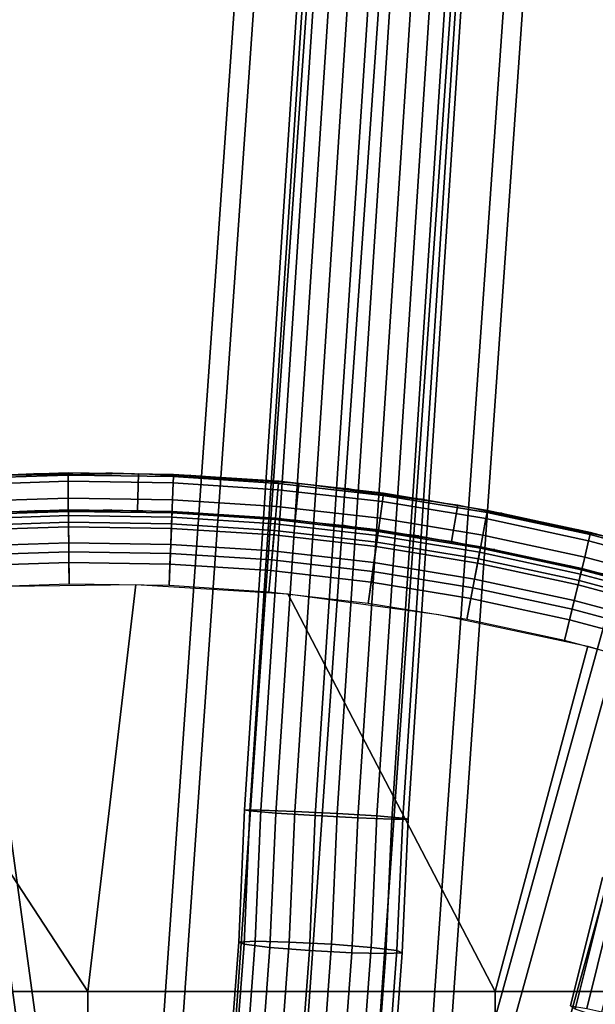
# Model space of a CAD drawing. Extents: x -43.1 to 43.1, y -41.3 to 41.3.
# Tile 507 of 744: x -0.1 to 1, y 3 to 4.9. Entities that reach past the tile are written whole.
import ezdxf

# ---------------------------------------------------------------- set-up
doc = ezdxf.new("R2010")
doc.units = 0
for name, color, linetype in [('CABLE.1', 18, 'CONTINUOUS'), ('CEILING_SUPPORT', 254, 'CONTINUOUS'), ('METAL_BASE', 254, 'CONTINUOUS')]:
    doc.layers.add(name, color=color, linetype=linetype)

msp = doc.modelspace()

# ---------------------------------------------------------------- linework, layer by layer
at = {"layer": 'CABLE.1'}
for points in [[(0.3046, 3.3991, 9.306), (0.2943, 3.4012, 9.2263), (0.4676, 6.0613, 9.2082), (0.4787, 6.0708, 9.2878)], [(0.3532, 3.3952, 9.3699), (0.3046, 3.3991, 9.306), (0.4787, 6.0708, 9.2878), (0.5277, 6.0713, 9.3516)], [(0.4273, 3.3905, 9.4008), (0.3532, 3.3952, 9.3699), (0.5277, 6.0713, 9.3516), (0.6015, 6.0627, 9.3825)], [(0.507, 3.3864, 9.3904), (0.4273, 3.3905, 9.4008), (0.6015, 6.0627, 9.3825), (0.6804, 6.0472, 9.3721)], [(0.2943, 3.4012, 9.2263), (0.3253, 3.4009, 9.152), (0.4975, 6.0454, 9.134), (0.4676, 6.0613, 9.2082)], [(0.3253, 3.4009, 9.152), (0.3891, 3.3984, 9.1032), (0.5602, 6.0273, 9.0852), (0.4975, 6.0454, 9.134)], [(0.5708, 3.3839, 9.3415), (0.507, 3.3864, 9.3904), (0.6804, 6.0472, 9.3721), (0.7432, 6.0291, 9.3233)], [(0.3891, 3.3984, 9.1032), (0.4687, 3.3943, 9.0928), (0.6391, 6.0118, 9.0749), (0.5602, 6.0273, 9.0852)], [(0.6017, 3.3837, 9.2673), (0.5708, 3.3839, 9.3415), (0.7432, 6.0291, 9.3233), (0.773, 6.0132, 9.2492)], [(0.4687, 3.3943, 9.0928), (0.5428, 3.3897, 9.1237), (0.713, 6.0032, 9.1057), (0.6391, 6.0118, 9.0749)], [(0.5915, 3.3858, 9.1876), (0.6017, 3.3837, 9.2673), (0.773, 6.0132, 9.2492), (0.762, 6.0037, 9.1695)], [(0.5428, 3.3897, 9.1237), (0.5915, 3.3858, 9.1876), (0.762, 6.0037, 9.1695), (0.713, 6.0032, 9.1057)], [(0.2835, 3.1531, 9.2149), (0.3146, 3.1546, 9.1407), (0.3253, 3.4009, 9.152), (0.2943, 3.4012, 9.2263)], [(0.2937, 3.1488, 9.2945), (0.2835, 3.1531, 9.2149), (0.2943, 3.4012, 9.2263), (0.3046, 3.3991, 9.306)], [(0.3146, 3.1546, 9.1407), (0.3784, 3.1531, 9.0919), (0.3891, 3.3984, 9.1032), (0.3253, 3.4009, 9.152)], [(0.3423, 3.143, 9.3583), (0.2937, 3.1488, 9.2945), (0.3046, 3.3991, 9.306), (0.3532, 3.3952, 9.3699)], [(0.4163, 3.1373, 9.3891), (0.3423, 3.143, 9.3583), (0.3532, 3.3952, 9.3699), (0.4273, 3.3905, 9.4008)], [(0.3784, 3.1531, 9.0919), (0.4581, 3.1489, 9.0816), (0.4687, 3.3943, 9.0928), (0.3891, 3.3984, 9.1032)], [(0.4959, 3.133, 9.3788), (0.4163, 3.1373, 9.3891), (0.4273, 3.3905, 9.4008), (0.507, 3.3864, 9.3904)], [(0.4581, 3.1489, 9.0816), (0.5321, 3.1431, 9.1124), (0.5428, 3.3897, 9.1237), (0.4687, 3.3943, 9.0928)], [(0.5598, 3.1315, 9.33), (0.4959, 3.133, 9.3788), (0.507, 3.3864, 9.3904), (0.5708, 3.3839, 9.3415)], [(0.5321, 3.1431, 9.1124), (0.5807, 3.1373, 9.1762), (0.5915, 3.3858, 9.1876), (0.5428, 3.3897, 9.1237)], [(0.5908, 3.1331, 9.2558), (0.5598, 3.1315, 9.33), (0.5708, 3.3839, 9.3415), (0.6017, 3.3837, 9.2673)], [(0.5807, 3.1373, 9.1762), (0.5908, 3.1331, 9.2558), (0.6017, 3.3837, 9.2673), (0.5915, 3.3858, 9.1876)], [(0.9065, 3.0332, 45.2149), (0.9372, 3.0286, 45.1407), (0.9968, 3.2678, 45.152), (0.9665, 3.2742, 45.2263)], [(0.9155, 3.0271, 45.2945), (0.9065, 3.0332, 45.2149), (0.9665, 3.2742, 45.2263), (0.9761, 3.2701, 45.306)], [(0.962, 3.0117, 45.3583), (0.9155, 3.0271, 45.2945), (0.9761, 3.2701, 45.306), (1.023, 3.2566, 45.3699)], [(0.9372, 3.0286, 45.1407), (0.9995, 3.0144, 45.0919), (1.0588, 3.2526, 45.1032), (0.9968, 3.2678, 45.152)], [(0.2652, 2.9073, 9.2036), (0.2962, 2.908, 9.1294), (0.3146, 3.1546, 9.1407), (0.2835, 3.1531, 9.2149)], [(0.2753, 2.9028, 9.2832), (0.2652, 2.9073, 9.2036), (0.2835, 3.1531, 9.2149), (0.2937, 3.1488, 9.2945)], [(0.3238, 2.8957, 9.347), (0.2753, 2.9028, 9.2832), (0.2937, 3.1488, 9.2945), (0.3423, 3.143, 9.3583)], [(0.2962, 2.908, 9.1294), (0.3599, 2.9047, 9.0805), (0.3784, 3.1531, 9.0919), (0.3146, 3.1546, 9.1407)], [(0.3977, 2.8878, 9.3777), (0.3238, 2.8957, 9.347), (0.3423, 3.143, 9.3583), (0.4163, 3.1373, 9.3891)], [(0.3599, 2.9047, 9.0805), (0.4394, 2.8982, 9.0701), (0.4581, 3.1489, 9.0816), (0.3784, 3.1531, 9.0919)], [(0.4394, 2.8982, 9.0701), (0.5133, 2.8904, 9.1008), (0.5321, 3.1431, 9.1124), (0.4581, 3.1489, 9.0816)], [(0.5133, 2.8904, 9.1008), (0.5618, 2.8832, 9.1646), (0.5807, 3.1373, 9.1762), (0.5321, 3.1431, 9.1124)], [(0.4772, 2.8814, 9.3673), (0.3977, 2.8878, 9.3777), (0.4163, 3.1373, 9.3891), (0.4959, 3.133, 9.3788)], [(0.5409, 2.878, 9.3184), (0.4772, 2.8814, 9.3673), (0.4959, 3.133, 9.3788), (0.5598, 3.1315, 9.33)], [(0.5719, 2.8787, 9.2442), (0.5409, 2.878, 9.3184), (0.5598, 3.1315, 9.33), (0.5908, 3.1331, 9.2558)], [(0.5618, 2.8832, 9.1646), (0.5719, 2.8787, 9.2442), (0.5908, 3.1331, 9.2558), (0.5807, 3.1373, 9.1762)]]:
    msp.add_3dface(points, dxfattribs=at)
at = {"layer": 'CEILING_SUPPORT'}
for points in [[(-0.2485, 4.0262, 102.0676), (-0.1013, 4.0326, 102.0676), (-0.0368, 4.0297, 102.0269), (-0.2345, 4.0231, 102.0269)], [(-0.0368, 4.0337, 103.7716), (-0.0368, 4.0337, 102.0676), (-0.2347, 4.0271, 102.0676), (-0.2347, 4.0271, 103.7716)], [(-0.0368, 4.0297, 102.0269), (-0.0367, 4.0179, 101.9878), (-0.2338, 4.0112, 101.9878), (-0.2345, 4.0231, 102.0269)], [(-0.2029, 3.9592, 103.7716), (-0.2064, 4.0286, 103.7716), (0.0952, 4.0328, 103.7716), (0.0935, 3.9632, 103.7716)], [(-0.1013, 4.0326, 102.0676), (0.0461, 4.0336, 102.0676), (-0.0368, 4.0297, 102.0269)], [(0.1612, 4.0307, 103.7716), (0.1612, 4.0307, 102.0676), (-0.0368, 4.0337, 102.0676), (-0.0368, 4.0337, 103.7716)], [(0.0461, 4.0336, 102.0676), (0.1934, 4.0293, 102.0676), (0.161, 4.0267, 102.0269), (-0.0368, 4.0297, 102.0269)], [(0.161, 4.0267, 102.0269), (0.1605, 4.0148, 101.9878), (-0.0367, 4.0179, 101.9878), (-0.0368, 4.0297, 102.0269)], [(0.0952, 4.0328, 103.7716), (0.3963, 4.0144, 103.7716), (0.3895, 3.9452, 103.7716), (0.0935, 3.9632, 103.7716)], [(0.1934, 4.0293, 102.0676), (0.3404, 4.0195, 102.0676), (0.3584, 4.0139, 102.0269), (0.161, 4.0267, 102.0269)], [(0.3587, 4.0179, 103.7716), (0.3587, 4.0179, 102.0676), (0.1612, 4.0307, 102.0676), (0.1612, 4.0307, 103.7716)], [(-0.0367, 4.0179, 101.9878), (-0.0364, 3.9864, 101.9353), (-0.2319, 3.9798, 101.9353), (-0.2338, 4.0112, 101.9878)], [(0.1605, 4.0148, 101.9878), (0.1593, 3.9834, 101.9353), (-0.0364, 3.9864, 101.9353), (-0.0367, 4.0179, 101.9878)], [(0.3573, 4.0021, 101.9878), (0.3545, 3.9707, 101.9353), (0.1593, 3.9834, 101.9353), (0.1605, 4.0148, 101.9878)], [(0.3584, 4.0139, 102.0269), (0.3573, 4.0021, 101.9878), (0.1605, 4.0148, 101.9878), (0.161, 4.0267, 102.0269)], [(0.3404, 4.0195, 102.0676), (0.487, 4.0044, 102.0676), (0.5549, 3.9915, 102.0269), (0.3584, 4.0139, 102.0269)], [(0.5549, 3.9915, 102.0269), (0.5533, 3.9797, 101.9878), (0.3573, 4.0021, 101.9878), (0.3584, 4.0139, 102.0269)], [(0.5555, 3.9955, 103.7716), (0.5555, 3.9955, 102.0676), (0.3587, 4.0179, 102.0676), (0.3587, 4.0179, 103.7716)], [(0.6952, 3.9735, 103.7716), (0.6832, 3.905, 103.7716), (0.3895, 3.9452, 103.7716), (0.3963, 4.0144, 103.7716)], [(0.5533, 3.9797, 101.9878), (0.5489, 3.9486, 101.9353), (0.3545, 3.9707, 101.9353), (0.3573, 4.0021, 101.9878)], [(0.487, 4.0044, 102.0676), (0.6329, 3.9839, 102.0676), (0.5549, 3.9915, 102.0269)], [(0.7508, 3.9634, 103.7716), (0.7508, 3.9634, 102.0676), (0.5555, 3.9955, 102.0676), (0.5555, 3.9955, 103.7716)], [(-0.0364, 3.9864, 101.9353), (-0.036, 3.941, 101.8941), (-0.2293, 3.9345, 101.8941), (-0.2319, 3.9798, 101.9353)], [(0.1593, 3.9834, 101.9353), (0.1575, 3.938, 101.8941), (-0.036, 3.941, 101.8941), (-0.0364, 3.9864, 101.9353)], [(0.3545, 3.9707, 101.9353), (0.3505, 3.9256, 101.8941), (0.1575, 3.938, 101.8941), (0.1593, 3.9834, 101.9353)], [(0.7479, 3.9478, 101.9878), (0.742, 3.9169, 101.9353), (0.5489, 3.9486, 101.9353), (0.5533, 3.9797, 101.9878)], [(0.7501, 3.9595, 102.0269), (0.7479, 3.9478, 101.9878), (0.5533, 3.9797, 101.9878), (0.5549, 3.9915, 102.0269)], [(0.6329, 3.9839, 102.0676), (0.778, 3.9582, 102.0676), (0.7501, 3.9595, 102.0269), (0.5549, 3.9915, 102.0269)], [(-0.2442, 3.9568, 102.0676), (-0.0995, 3.9631, 102.0676), (-0.0362, 3.9615, 102.0405), (-0.2305, 3.955, 102.0405)], [(-0.0362, 3.9642, 103.7716), (-0.0362, 3.9642, 102.0676), (-0.2306, 3.9576, 102.0676), (-0.2306, 3.9576, 103.7716)], [(-0.0362, 3.9615, 102.0405), (-0.0361, 3.9536, 102.0144), (-0.23, 3.9471, 102.0144), (-0.2305, 3.955, 102.0405)], [(-0.0995, 3.9631, 102.0676), (0.0453, 3.9641, 102.0676), (-0.0362, 3.9615, 102.0405)], [(0.1584, 3.9612, 103.7716), (0.1584, 3.9612, 102.0676), (-0.0362, 3.9642, 102.0676), (-0.0362, 3.9642, 103.7716)], [(0.0453, 3.9641, 102.0676), (0.19, 3.9598, 102.0676), (0.1583, 3.9585, 102.0405), (-0.0362, 3.9615, 102.0405)], [(0.1583, 3.9585, 102.0405), (0.158, 3.9506, 102.0144), (-0.0361, 3.9536, 102.0144), (-0.0362, 3.9615, 102.0405)], [(0.3523, 3.946, 102.0405), (0.3516, 3.9381, 102.0144), (0.158, 3.9506, 102.0144), (0.1583, 3.9585, 102.0405)], [(0.19, 3.9598, 102.0676), (0.3345, 3.9502, 102.0676), (0.3523, 3.946, 102.0405), (0.1583, 3.9585, 102.0405)], [(0.3526, 3.9486, 103.7716), (0.3526, 3.9486, 102.0676), (0.1584, 3.9612, 102.0676), (0.1584, 3.9612, 103.7716)], [(0.5489, 3.9486, 101.9353), (0.5427, 3.9036, 101.8941), (0.3505, 3.9256, 101.8941), (0.3545, 3.9707, 101.9353)], [(0.9902, 3.9105, 103.7716), (0.9731, 3.8431, 103.7716), (0.6832, 3.905, 103.7716), (0.6952, 3.9735, 103.7716)], [(0.9435, 3.9179, 102.0269), (0.9407, 3.9063, 101.9878), (0.7479, 3.9478, 101.9878), (0.7501, 3.9595, 102.0269)], [(0.778, 3.9582, 102.0676), (0.922, 3.9271, 102.0676), (0.9435, 3.9179, 102.0269), (0.7501, 3.9595, 102.0269)], [(0.9444, 3.9218, 103.7716), (0.9444, 3.9218, 102.0676), (0.7508, 3.9634, 102.0676), (0.7508, 3.9634, 103.7716)], [(-0.0361, 3.9536, 102.0144), (-0.0359, 3.9326, 101.9794), (-0.2288, 3.9261, 101.9794), (-0.23, 3.9471, 102.0144)], [(-0.036, 3.941, 101.8941), (-0.0355, 3.8857, 101.868), (-0.2261, 3.8792, 101.868), (-0.2293, 3.9345, 101.8941)], [(0.158, 3.9506, 102.0144), (0.1571, 3.9296, 101.9794), (-0.0359, 3.9326, 101.9794), (-0.0361, 3.9536, 102.0144)], [(0.1575, 3.938, 101.8941), (0.1552, 3.8827, 101.868), (-0.0355, 3.8857, 101.868), (-0.036, 3.941, 101.8941)], [(0.3505, 3.9256, 101.8941), (0.3456, 3.8704, 101.868), (0.1552, 3.8827, 101.868), (0.1575, 3.938, 101.8941)], [(0.3516, 3.9381, 102.0144), (0.3497, 3.9172, 101.9794), (0.1571, 3.9296, 101.9794), (0.158, 3.9506, 102.0144)], [(0.3345, 3.9502, 102.0676), (0.4786, 3.9354, 102.0676), (0.5455, 3.9239, 102.0405), (0.3523, 3.946, 102.0405)], [(0.5444, 3.9161, 102.0144), (0.5415, 3.8953, 101.9794), (0.3497, 3.9172, 101.9794), (0.3516, 3.9381, 102.0144)], [(0.5455, 3.9239, 102.0405), (0.5444, 3.9161, 102.0144), (0.3516, 3.9381, 102.0144), (0.3523, 3.946, 102.0405)], [(0.5459, 3.9266, 103.7716), (0.5459, 3.9266, 102.0676), (0.3526, 3.9486, 102.0676), (0.3526, 3.9486, 103.7716)], [(0.742, 3.9169, 101.9353), (0.7336, 3.8723, 101.8941), (0.5427, 3.9036, 101.8941), (0.5489, 3.9486, 101.9353)], [(0.9407, 3.9063, 101.9878), (0.9333, 3.8757, 101.9353), (0.742, 3.9169, 101.9353), (0.7479, 3.9478, 101.9878)], [(-0.0359, 3.9326, 101.9794), (-0.0356, 3.9024, 101.952), (-0.2271, 3.8959, 101.952), (-0.2288, 3.9261, 101.9794)], [(0.1571, 3.9296, 101.9794), (0.1559, 3.8994, 101.952), (-0.0356, 3.9024, 101.952), (-0.0359, 3.9326, 101.9794)], [(0.3497, 3.9172, 101.9794), (0.3471, 3.8871, 101.952), (0.1559, 3.8994, 101.952), (0.1571, 3.9296, 101.9794)], [(0.5427, 3.9036, 101.8941), (0.5351, 3.8488, 101.868), (0.3456, 3.8704, 101.868), (0.3505, 3.9256, 101.8941)], [(0.4786, 3.9354, 102.0676), (0.622, 3.9153, 102.0676), (0.5455, 3.9239, 102.0405)], [(0.7374, 3.8924, 102.0405), (0.7359, 3.8847, 102.0144), (0.5444, 3.9161, 102.0144), (0.5455, 3.9239, 102.0405)], [(0.622, 3.9153, 102.0676), (0.7646, 3.8899, 102.0676), (0.7374, 3.8924, 102.0405), (0.5455, 3.9239, 102.0405)], [(0.7379, 3.8951, 103.7716), (0.7379, 3.8951, 102.0676), (0.5459, 3.9266, 102.0676), (0.5459, 3.9266, 103.7716)], [(0.922, 3.9271, 102.0676), (1.0648, 3.8908, 102.0676), (1.1346, 3.8669, 102.0269), (0.9435, 3.9179, 102.0269)], [(1.1357, 3.8707, 103.7716), (1.1357, 3.8707, 102.0676), (0.9444, 3.9218, 102.0676), (0.9444, 3.9218, 103.7716)], [(-0.0356, 3.9024, 101.952), (-0.0353, 3.8655, 101.9345), (-0.2249, 3.8591, 101.9345), (-0.2271, 3.8959, 101.952)], [(0.1559, 3.8994, 101.952), (0.1544, 3.8625, 101.9345), (-0.0353, 3.8655, 101.9345), (-0.0356, 3.9024, 101.952)], [(0.5415, 3.8953, 101.9794), (0.5374, 3.8654, 101.952), (0.3471, 3.8871, 101.952), (0.3497, 3.9172, 101.9794)], [(0.7336, 3.8723, 101.8941), (0.7233, 3.8179, 101.868), (0.5351, 3.8488, 101.868), (0.5427, 3.9036, 101.8941)], [(0.7359, 3.8847, 102.0144), (0.732, 3.864, 101.9794), (0.5415, 3.8953, 101.9794), (0.5444, 3.9161, 102.0144)], [(0.9333, 3.8757, 101.9353), (0.9227, 3.8316, 101.8941), (0.7336, 3.8723, 101.8941), (0.742, 3.9169, 101.9353)], [(1.1312, 3.8555, 101.9878), (1.1224, 3.8253, 101.9353), (0.9333, 3.8757, 101.9353), (0.9407, 3.9063, 101.9878)], [(1.1346, 3.8669, 102.0269), (1.1312, 3.8555, 101.9878), (0.9407, 3.9063, 101.9878), (0.9435, 3.9179, 102.0269)], [(-0.0355, 3.8857, 101.868), (-0.0349, 3.8251, 101.859), (-0.2226, 3.8188, 101.859), (-0.2261, 3.8792, 101.868)], [(0.1552, 3.8827, 101.868), (0.1528, 3.8222, 101.859), (-0.0349, 3.8251, 101.859), (-0.0355, 3.8857, 101.868)], [(0.3456, 3.8704, 101.868), (0.3402, 3.8101, 101.859), (0.1528, 3.8222, 101.859), (0.1552, 3.8827, 101.868)], [(0.3471, 3.8871, 101.952), (0.3438, 3.8503, 101.9345), (0.1544, 3.8625, 101.9345), (0.1559, 3.8994, 101.952)], [(0.5374, 3.8654, 101.952), (0.5323, 3.8288, 101.9345), (0.3438, 3.8503, 101.9345), (0.3471, 3.8871, 101.952)], [(0.732, 3.864, 101.9794), (0.7264, 3.8343, 101.952), (0.5374, 3.8654, 101.952), (0.5415, 3.8953, 101.9794)], [(0.9256, 3.8439, 102.0144), (0.9207, 3.8235, 101.9794), (0.732, 3.864, 101.9794), (0.7359, 3.8847, 102.0144)], [(0.9275, 3.8516, 102.0405), (0.9256, 3.8439, 102.0144), (0.7359, 3.8847, 102.0144), (0.7374, 3.8924, 102.0405)], [(0.7646, 3.8899, 102.0676), (0.9061, 3.8594, 102.0676), (0.9275, 3.8516, 102.0405), (0.7374, 3.8924, 102.0405)], [(0.9281, 3.8542, 103.7716), (0.9281, 3.8542, 102.0676), (0.7379, 3.8951, 102.0676), (0.7379, 3.8951, 103.7716)], [(-0.0353, 3.8655, 101.9345), (-0.0349, 3.8251, 101.9285), (-0.2226, 3.8188, 101.9285), (-0.2249, 3.8591, 101.9345)], [(0.1544, 3.8625, 101.9345), (0.1528, 3.8222, 101.9285), (-0.0349, 3.8251, 101.9285), (-0.0353, 3.8655, 101.9345)], [(0.5351, 3.8488, 101.868), (0.5267, 3.7888, 101.859), (0.3402, 3.8101, 101.859), (0.3456, 3.8704, 101.868)], [(0.7264, 3.8343, 101.952), (0.7195, 3.7981, 101.9345), (0.5323, 3.8288, 101.9345), (0.5374, 3.8654, 101.952)], [(0.9227, 3.8316, 101.8941), (0.9097, 3.7778, 101.868), (0.7233, 3.8179, 101.868), (0.7336, 3.8723, 101.8941)], [(0.9207, 3.8235, 101.9794), (0.9137, 3.7941, 101.952), (0.7264, 3.8343, 101.952), (0.732, 3.864, 101.9794)], [(1.1224, 3.8253, 101.9353), (1.1096, 3.7817, 101.8941), (0.9227, 3.8316, 101.8941), (0.9333, 3.8757, 101.9353)], [(0.3438, 3.8503, 101.9345), (0.3402, 3.8101, 101.9285), (0.1528, 3.8222, 101.9285), (0.1544, 3.8625, 101.9345)], [(0.5323, 3.8288, 101.9345), (0.5267, 3.7888, 101.9285), (0.3402, 3.8101, 101.9285), (0.3438, 3.8503, 101.9345)], [(0.7233, 3.8179, 101.868), (0.712, 3.7584, 101.859), (0.5267, 3.7888, 101.859), (0.5351, 3.8488, 101.868)], [(0.9061, 3.8594, 102.0676), (1.0465, 3.8237, 102.0676), (1.1154, 3.8014, 102.0405), (0.9275, 3.8516, 102.0405)], [(1.1154, 3.8014, 102.0405), (1.1131, 3.7938, 102.0144), (0.9256, 3.8439, 102.0144), (0.9275, 3.8516, 102.0405)], [(1.1161, 3.804, 103.7716), (1.1161, 3.804, 102.0676), (0.9281, 3.8542, 102.0676), (0.9281, 3.8542, 103.7716)], [(0.7195, 3.7981, 101.9345), (0.712, 3.7584, 101.9285), (0.5267, 3.7888, 101.9285), (0.5323, 3.8288, 101.9345)], [(0.9137, 3.7941, 101.952), (0.905, 3.7582, 101.9345), (0.7195, 3.7981, 101.9345), (0.7264, 3.8343, 101.952)], [(1.1096, 3.7817, 101.8941), (1.094, 3.7286, 101.868), (0.9097, 3.7778, 101.868), (0.9227, 3.8316, 101.8941)], [(1.1131, 3.7938, 102.0144), (1.1072, 3.7737, 101.9794), (0.9207, 3.8235, 101.9794), (0.9256, 3.8439, 102.0144)], [(-0.1958, 3.8202, 101.9285), (0.0903, 3.8242, 101.9285), (0, 3.0602, 101.9285), (-0.4807, 3.7949, 101.9285)], [(-0.1958, 3.8202, 101.859), (0.0903, 3.8242, 101.859), (0, 3.0602, 101.859), (-0.4807, 3.7949, 101.859)], [(0, 3.0602, 101.9285), (0.0903, 3.8242, 101.9285), (0.3758, 3.8067, 101.9285), (0.7651, 3.0602, 101.9285)], [(0, 3.0602, 101.859), (0.0903, 3.8242, 101.859), (0.3758, 3.8067, 101.859), (0.7651, 3.0602, 101.859)], [(0.9097, 3.7778, 101.868), (0.8956, 3.7189, 101.859), (0.712, 3.7584, 101.859), (0.7233, 3.8179, 101.868)], [(1.1072, 3.7737, 101.9794), (1.0987, 3.7447, 101.952), (0.9137, 3.7941, 101.952), (0.9207, 3.8235, 101.9794)], [(-0.763, 3.7484, 101.9285), (-0.4807, 3.7949, 101.9285), (0, 3.0602, 101.9285), (-0.7651, 3.0602, 101.9285)], [(-0.763, 3.7484, 101.859), (-0.4807, 3.7949, 101.859), (0, 3.0602, 101.859), (-0.7651, 3.0602, 101.859)], [(0.6592, 3.768, 101.9285), (0.939, 3.7082, 101.9285), (0.7651, 3.0602, 101.9285), (0.3758, 3.8067, 101.9285)], [(0.6592, 3.768, 101.859), (0.939, 3.7082, 101.859), (0.7651, 3.0602, 101.859), (0.3758, 3.8067, 101.859)], [(0.905, 3.7582, 101.9345), (0.8956, 3.7189, 101.9285), (0.712, 3.7584, 101.9285), (0.7195, 3.7981, 101.9345)], [(1.0987, 3.7447, 101.952), (1.0883, 3.7093, 101.9345), (0.905, 3.7582, 101.9345), (0.9137, 3.7941, 101.952)], [(1.094, 3.7286, 101.868), (1.077, 3.6705, 101.859), (0.8956, 3.7189, 101.859), (0.9097, 3.7778, 101.868)], [(1.0883, 3.7093, 101.9345), (1.077, 3.6705, 101.9285), (0.8956, 3.7189, 101.9285), (0.905, 3.7582, 101.9345)], [(0.939, 3.7082, 101.9285), (1.2135, 3.6277, 101.9285), (1.5301, 3.0602, 101.9285), (0.7651, 3.0602, 101.9285)], [(0.939, 3.7082, 101.859), (1.2135, 3.6277, 101.859), (1.5301, 3.0602, 101.859), (0.7651, 3.0602, 101.859)], [(-0.7651, 3.0602, 101.9285), (0, 3.0602, 101.9285), (0, 2.2952, 101.9285), (-0.7651, 2.2952, 101.9285)], [(-0.7651, 3.0602, 101.859), (0, 3.0602, 101.859), (0, 2.2952, 101.859), (-0.7651, 2.2952, 101.859)], [(0, 3.0602, 101.9285), (0.7651, 3.0602, 101.9285), (0.7651, 2.2952, 101.9285), (0, 2.2952, 101.9285)], [(0, 3.0602, 101.859), (0.7651, 3.0602, 101.859), (0.7651, 2.2952, 101.859), (0, 2.2952, 101.859)], [(0.7651, 3.0602, 101.9285), (1.5301, 3.0602, 101.9285), (1.5301, 2.2952, 101.9285), (0.7651, 2.2952, 101.9285)], [(0.7651, 3.0602, 101.859), (1.5301, 3.0602, 101.859), (1.5301, 2.2952, 101.859), (0.7651, 2.2952, 101.859)]]:
    msp.add_3dface(points, dxfattribs=at)
at = {"layer": 'METAL_BASE'}
for points in [[(-4.1935, 32.5816, 20.447), (-4.1577, 32.5865, 20.312), (0.09, 1.6432, 20.312), (0.0541, 1.6383, 20.447)], [(-4.1577, 32.5865, 20.312), (-4.1935, 32.5816, 20.1769), (0.0541, 1.6383, 20.1769), (0.09, 1.6432, 20.312)], [(-4.4253, 32.5498, 20.5821), (-4.2915, 32.5681, 20.5459), (-0.0438, 1.6248, 20.5459), (-0.1776, 1.6065, 20.5821)], [(-4.2915, 32.5681, 20.0781), (-4.4253, 32.5498, 20.0419), (-0.1776, 1.6065, 20.0419), (-0.0438, 1.6248, 20.0781)], [(-4.2915, 32.5681, 20.5459), (-4.1935, 32.5816, 20.447), (0.0541, 1.6383, 20.447), (-0.0438, 1.6248, 20.5459)], [(-4.1935, 32.5816, 20.1769), (-4.2915, 32.5681, 20.0781), (-0.0438, 1.6248, 20.0781), (0.0541, 1.6383, 20.1769)], [(27.0036, 32.0474, 30.106), (27.0311, 32.0239, 30.241), (0.867, 1.3896, 30.241), (0.8395, 1.4131, 30.106)], [(27.0311, 32.0239, 29.9709), (27.0036, 32.0474, 30.106), (0.8395, 1.4131, 30.106), (0.867, 1.3896, 29.9709)], [(27.0311, 32.0239, 30.241), (27.1063, 31.9597, 30.3399), (0.9422, 1.3254, 30.3399), (0.867, 1.3896, 30.241)], [(27.1063, 31.9597, 29.872), (27.0311, 32.0239, 29.9709), (0.867, 1.3896, 29.9709), (0.9422, 1.3254, 29.872)], [(27.1063, 31.9597, 30.3399), (27.209, 31.8719, 30.3761), (1.0449, 1.2377, 30.3761), (0.9422, 1.3254, 30.3399)], [(27.209, 31.8719, 29.8358), (27.1063, 31.9597, 29.872), (0.9422, 1.3254, 29.872), (1.0449, 1.2377, 29.8358)], [(15.0599, 29.1945, 39.312), (15.0919, 29.1777, 39.447), (0.5811, 1.5197, 39.447), (0.5491, 1.5365, 39.312)], [(15.0919, 29.1777, 39.1769), (15.0599, 29.1945, 39.312), (0.5491, 1.5365, 39.312), (0.5811, 1.5197, 39.1769)], [(15.0919, 29.1777, 39.447), (15.1795, 29.1318, 39.5459), (0.6687, 1.4737, 39.5459), (0.5811, 1.5197, 39.447)], [(15.1795, 29.1318, 39.0781), (15.0919, 29.1777, 39.1769), (0.5811, 1.5197, 39.1769), (0.6687, 1.4737, 39.0781)], [(15.1795, 29.1318, 39.5459), (15.2991, 29.0691, 39.5821), (0.7883, 1.411, 39.5821), (0.6687, 1.4737, 39.5459)], [(15.2991, 29.0691, 39.0419), (15.1795, 29.1318, 39.0781), (0.6687, 1.4737, 39.0781), (0.7883, 1.411, 39.0419)], [(15.2991, 29.0691, 39.5821), (15.4187, 29.0063, 39.5459), (0.9079, 1.3482, 39.5459), (0.7883, 1.411, 39.5821)], [(15.4187, 29.0063, 39.0781), (15.2991, 29.0691, 39.0419), (0.7883, 1.411, 39.0419), (0.9079, 1.3482, 39.0781)], [(15.4187, 29.0063, 39.5459), (15.5062, 28.9604, 39.447), (0.9954, 1.3023, 39.447), (0.9079, 1.3482, 39.5459)], [(15.5062, 28.9604, 39.1769), (15.4187, 29.0063, 39.0781), (0.9079, 1.3482, 39.0781), (0.9954, 1.3023, 39.1769)], [(1.1783, 17.8191, 11.518), (1.2144, 17.8166, 11.6531), (0.0823, 1.6263, 11.6531), (0.0462, 1.6288, 11.518)], [(1.2144, 17.8166, 11.3829), (1.1783, 17.8191, 11.518), (0.0462, 1.6288, 11.518), (0.0823, 1.6263, 11.3829)], [(1.2144, 17.8166, 11.6531), (1.3131, 17.8097, 11.7519), (0.1809, 1.6194, 11.7519), (0.0823, 1.6263, 11.6531)], [(1.3131, 17.8097, 11.2841), (1.2144, 17.8166, 11.3829), (0.0823, 1.6263, 11.3829), (0.1809, 1.6194, 11.2841)], [(1.3131, 17.8097, 11.7519), (1.4478, 17.8003, 11.7881), (0.3157, 1.61, 11.7881), (0.1809, 1.6194, 11.7519)], [(1.4478, 17.8003, 11.2479), (1.3131, 17.8097, 11.2841), (0.1809, 1.6194, 11.2841), (0.3157, 1.61, 11.2479)], [(1.4478, 17.8003, 11.7881), (1.5825, 17.7909, 11.7519), (0.4504, 1.6005, 11.7519), (0.3157, 1.61, 11.7881)], [(1.5825, 17.7909, 11.2841), (1.4478, 17.8003, 11.2479), (0.3157, 1.61, 11.2479), (0.4504, 1.6005, 11.2841)], [(1.5825, 17.7909, 11.7519), (1.6811, 17.784, 11.6531), (0.549, 1.5936, 11.6531), (0.4504, 1.6005, 11.7519)], [(1.6811, 17.784, 11.3829), (1.5825, 17.7909, 11.2841), (0.4504, 1.6005, 11.2841), (0.549, 1.5936, 11.3829)], [(1.6811, 17.784, 11.6531), (1.7172, 17.7815, 11.518), (0.5851, 1.5911, 11.518), (0.549, 1.5936, 11.6531)], [(1.7172, 17.7815, 11.518), (1.6811, 17.784, 11.3829), (0.549, 1.5936, 11.3829), (0.5851, 1.5911, 11.518)], [(4.7072, 17.2265, 47.518), (4.7421, 17.2168, 47.6531), (0.4049, 1.5772, 47.6531), (0.37, 1.5869, 47.518)], [(4.7421, 17.2168, 47.3829), (4.7072, 17.2265, 47.518), (0.37, 1.5869, 47.518), (0.4049, 1.5772, 47.3829)], [(4.7421, 17.2168, 47.6531), (4.8374, 17.1904, 47.7519), (0.5002, 1.5508, 47.7519), (0.4049, 1.5772, 47.6531)], [(4.8374, 17.1904, 47.2841), (4.7421, 17.2168, 47.3829), (0.4049, 1.5772, 47.3829), (0.5002, 1.5508, 47.2841)], [(4.8374, 17.1904, 47.7519), (4.9675, 17.1543, 47.7881), (0.6303, 1.5147, 47.7881), (0.5002, 1.5508, 47.7519)], [(4.9675, 17.1543, 47.2479), (4.8374, 17.1904, 47.2841), (0.5002, 1.5508, 47.2841), (0.6303, 1.5147, 47.2479)], [(4.9675, 17.1543, 47.7881), (5.0977, 17.1182, 47.7519), (0.7604, 1.4786, 47.7519), (0.6303, 1.5147, 47.7881)], [(5.0977, 17.1182, 47.2841), (4.9675, 17.1543, 47.2479), (0.6303, 1.5147, 47.2479), (0.7604, 1.4786, 47.2841)], [(5.0977, 17.1182, 47.7519), (5.1929, 17.0918, 47.6531), (0.8557, 1.4522, 47.6531), (0.7604, 1.4786, 47.7519)], [(5.1929, 17.0918, 47.3829), (5.0977, 17.1182, 47.2841), (0.7604, 1.4786, 47.2841), (0.8557, 1.4522, 47.3829)], [(5.1929, 17.0918, 47.6531), (5.2278, 17.0821, 47.518), (0.8906, 1.4425, 47.518), (0.8557, 1.4522, 47.6531)], [(5.2278, 17.0821, 47.518), (5.1929, 17.0918, 47.3829), (0.8557, 1.4522, 47.3829), (0.8906, 1.4425, 47.518)]]:
    msp.add_3dface(points, dxfattribs=at)

doc.saveas('drawing.dxf')
